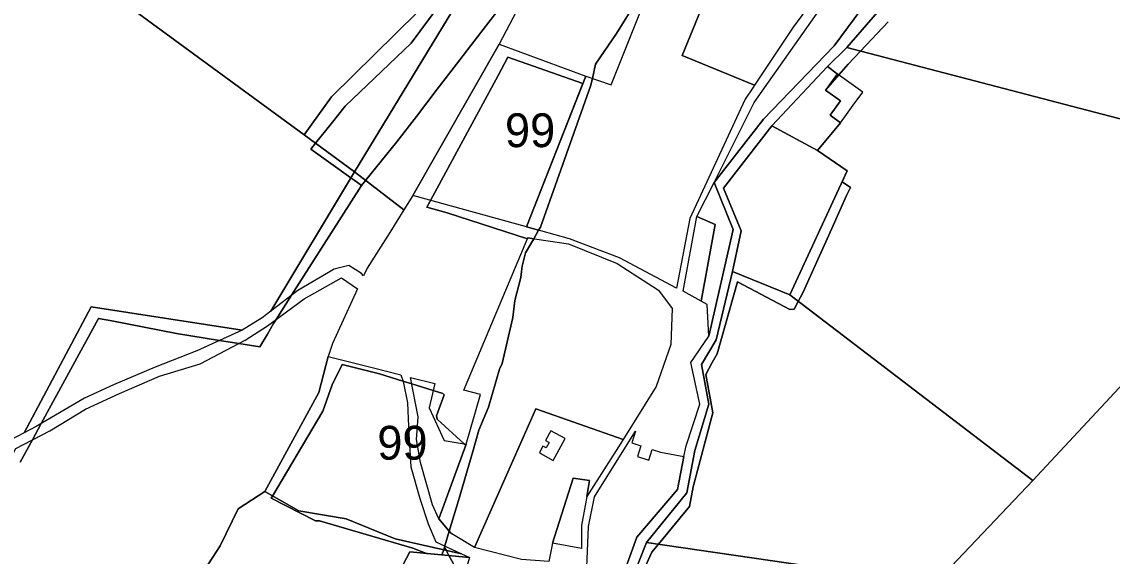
# Model space of a CAD drawing. Extents: x -477304 to -465429, y -1159113 to -1149210.
# Drawn here: x -469682.2 to -469198.1, y -1157150.9 to -1156913.7 of the extents above; entities that cross this region are included whole.
import ezdxf

# ---------------------------------------------------------------- set-up
doc = ezdxf.new("R2010")
doc.units = 0
for name, color, linetype in [('BPEJ_s', 7, 'Continuous'), ('orna_s', 7, 'Continuous'), ('PUPFL_s', 7, 'Continuous'), ('trav_porost_s', 7, 'Continuous'), ('voda_s', 7, 'Continuous')]:
    doc.layers.add(name, color=color, linetype=linetype)

msp = doc.modelspace()

# ---------------------------------------------------------------- linework, layer by layer
at = {"layer": 'BPEJ_s'}
for points in [[(-469497.75, -1156943.69), (-469489.21, -1156932.57), (-469479.88, -1156920.44), (-469469.83, -1156907.35), (-469462.02, -1156897.18), (-469446.62, -1156873), (-469440.73, -1156864.12), (-469435.09, -1156855.61), (-469430.6, -1156848.82), (-469414.58, -1156826.18), (-469402.26, -1156801.08), (-469389.94, -1156775.98), (-469381.32, -1156751.8), (-469374.54, -1156727), (-469369.92, -1156700.97), (-469365.3, -1156674.95), (-469360.68, -1156648.92), (-469356.27, -1156624.07), (-469356.06, -1156622.89), (-469351.44, -1156596.86), (-469346.82, -1156570.84), (-469342.17, -1156548.51), (-469246.37, -1156592.18)], [(-469356.27, -1156624.07), (-469360.68, -1156648.92), (-469365.3, -1156674.95), (-469369.92, -1156700.97), (-469374.54, -1156727), (-469381.32, -1156751.8), (-469389.94, -1156775.98), (-469402.26, -1156801.08), (-469414.58, -1156826.18), (-469430.6, -1156848.82), (-469435.09, -1156855.61), (-469440.73, -1156864.12), (-469446.62, -1156873), (-469462.02, -1156897.18), (-469469.83, -1156907.35), (-469479.88, -1156920.44), (-469489.21, -1156932.57), (-469497.75, -1156943.69), (-469506.96, -1156955.68), (-469515.61, -1156966.95), (-469529.57, -1156984.13), (-469531.37, -1156986.34)], [(-469463.78, -1156826.9), (-469462.55, -1156827.19), (-469458.91, -1156845.53), (-469456.17, -1156859.34), (-469457.02, -1156860.82), (-469462.42, -1156866.07), (-469468.9, -1156872.37), (-469479.01, -1156882.18), (-469509.25, -1156923.21), (-469538.64, -1156951.12), (-469544.88, -1156959), (-469551.72, -1156967.65), (-469553.8, -1156970.29), (-469536.04, -1156983), (-469533.09, -1156985.11), (-469531.37, -1156986.34)], [(-469531.37, -1156986.34), (-469533.09, -1156985.11), (-469536.04, -1156983), (-469553.8, -1156970.29), (-469551.72, -1156967.65), (-469544.88, -1156959), (-469538.64, -1156951.12), (-469509.25, -1156923.21), (-469479.01, -1156882.18)], [(-469399.21, -1156888.33), (-469418.11, -1156918.98), (-469427.41, -1156932.51), (-469428.87, -1156938.85), (-469429.67, -1156942.35), (-469451.94, -1157004.83), (-469452.74, -1157006.25), (-469458.09, -1157004.78), (-469433.03, -1156941.17), (-469466.36, -1156929.45), (-469470.76, -1156937.59), (-469500.73, -1156993.01), (-469501.04, -1156993.58), (-469502.34, -1156995.98), (-469493.39, -1156998.49), (-469457.65, -1157010.04), (-469457.46, -1157009.59), (-469454.83, -1157009.99), (-469455.29, -1157010.8), (-469458.5, -1157016.25), (-469459.98, -1157022.17), (-469460.28, -1157024.59), (-469460.61, -1157027.25), (-469463.36, -1157037.4), (-469464.21, -1157045.01), (-469468.86, -1157065.31), (-469470.13, -1157067.85), (-469474.99, -1157084.77), (-469479.22, -1157094.92), (-469481.87, -1157104.47), (-469488.32, -1157126.14), (-469492.37, -1157139.73), (-469497, -1157134.27), (-469485.06, -1157101.59), (-469485.74, -1157100.98), (-469497.83, -1157090.06), (-469498.04, -1157088.58), (-469494.66, -1157079.27), (-469495.29, -1157078.64), (-469499.56, -1157077.32), (-469509, -1157074.41), (-469512.96, -1157073.19), (-469523.42, -1157069.97), (-469539.91, -1157065.74), (-469544.35, -1157074.83), (-469548.58, -1157086.46), (-469557.58, -1157101.72), (-469570.82, -1157124.15), (-469571.41, -1157125.16), (-469551.76, -1157135.1), (-469550.06, -1157135.1), (-469508.61, -1157147.36), (-469502.55, -1157149.64), (-469495.69, -1157150.28), (-469494.87, -1157147.97), (-469494.52, -1157146.98), (-469493.84, -1157148.21), (-469492.53, -1157150.57), (-469487.26, -1157160.05)], [(-469487.26, -1157160.05), (-469492.53, -1157150.57), (-469493.84, -1157148.21), (-469494.52, -1157146.98), (-469494.33, -1157146.33), (-469492.37, -1157139.73), (-469488.32, -1157126.14), (-469481.87, -1157104.47), (-469479.22, -1157094.92), (-469474.99, -1157084.77), (-469470.13, -1157067.85), (-469468.86, -1157065.31), (-469464.21, -1157045.01), (-469463.36, -1157037.4), (-469460.61, -1157027.25), (-469460.28, -1157024.59), (-469459.98, -1157022.17), (-469458.5, -1157016.25), (-469455.29, -1157010.8), (-469454.83, -1157009.99), (-469452.74, -1157006.25), (-469451.94, -1157004.83), (-469429.67, -1156942.35), (-469428.87, -1156938.85), (-469427.41, -1156932.51), (-469418.11, -1156918.98), (-469399.21, -1156888.33)], [(-469297.57, -1156913.69), (-469309.84, -1156926.69), (-469315.33, -1156932.51), (-469319.43, -1156937.26), (-469325.33, -1156944.09), (-469318.75, -1156948.86), (-469323.32, -1156955.18), (-469318.71, -1156958.52), (-469328.91, -1156970.8), (-469315.73, -1156979.9), (-469317.98, -1156984.74), (-469314.31, -1156987.19), (-469315.97, -1156990.88), (-469322.54, -1157005.46), (-469335.42, -1157034.02), (-469337.44, -1157037.83), (-469339.23, -1157041.21), (-469341.13, -1157041.42), (-469364.5, -1157029.07), (-469373.49, -1157061.08), (-469375.65, -1157064.95), (-469378.56, -1157070.18), (-469375.39, -1157087.31), (-469384.06, -1157120.08), (-469385.75, -1157128.75), (-469399.56, -1157145.53), (-469402.46, -1157149.06)], [(-469385.75, -1157128.75), (-469384.06, -1157120.08), (-469375.39, -1157087.31), (-469378.56, -1157070.18), (-469375.65, -1157064.95), (-469373.49, -1157061.08), (-469364.5, -1157029.07), (-469341.13, -1157041.42), (-469339.23, -1157041.21), (-469337.44, -1157037.83), (-469335.42, -1157034.02), (-469322.54, -1157005.46), (-469315.97, -1156990.88), (-469314.31, -1156987.19), (-469317.98, -1156984.74), (-469315.73, -1156979.9), (-469328.91, -1156970.8), (-469318.71, -1156958.52), (-469323.32, -1156955.18), (-469318.75, -1156948.86), (-469325.33, -1156944.09), (-469319.43, -1156937.26), (-469315.33, -1156932.51), (-469309.84, -1156926.69), (-469297.57, -1156913.69)], [(-469682.91, -1157109.12), (-469677.49, -1157099.21), (-469673.58, -1157092.05), (-469648.12, -1157045.45), (-469642.26, -1157046.49), (-469613.5, -1157051.99), (-469594.41, -1157055.1), (-469585.79, -1157056.5), (-469576.54, -1157058.01), (-469573.16, -1157052.29), (-469570.36, -1157047.55), (-469569.29, -1157045.87), (-469562.38, -1157035.01), (-469531.37, -1156986.34), (-469529.57, -1156984.13), (-469515.61, -1156966.95), (-469506.96, -1156955.68), (-469497.75, -1156943.69)], [(-469531.37, -1156986.34), (-469562.38, -1157035.01), (-469569.29, -1157045.87), (-469570.36, -1157047.55), (-469573.16, -1157052.29), (-469576.54, -1157058.01), (-469585.79, -1157056.5), (-469594.41, -1157055.1), (-469613.5, -1157051.99), (-469642.26, -1157046.49), (-469648.12, -1157045.45), (-469673.58, -1157092.05), (-469677.49, -1157099.21), (-469682.91, -1157109.12)], [(-469408.92, -1157163.39), (-469402.46, -1157149.06), (-469399.56, -1157145.53), (-469385.75, -1157128.75)], [(-469402.46, -1157149.06), (-469408.92, -1157163.39)]]:
    msp.add_lwpolyline(points, dxfattribs=at)
for points in [[(-469452.74, -1157006.25), (-469454.83, -1157009.99), (-469457.46, -1157009.59), (-469457.65, -1157010.04), (-469493.39, -1156998.49), (-469502.34, -1156995.98), (-469501.04, -1156993.58), (-469500.73, -1156993.01), (-469470.76, -1156937.59), (-469466.36, -1156929.45), (-469433.03, -1156941.17), (-469458.09, -1157004.78)], [(-469492.37, -1157139.73), (-469494.33, -1157146.33), (-469494.52, -1157146.98), (-469494.87, -1157147.97), (-469495.69, -1157150.28), (-469502.55, -1157149.64), (-469508.61, -1157147.36), (-469550.06, -1157135.1), (-469551.76, -1157135.1), (-469571.41, -1157125.16), (-469570.82, -1157124.15), (-469557.58, -1157101.72), (-469548.58, -1157086.46), (-469544.35, -1157074.83), (-469539.91, -1157065.74), (-469523.42, -1157069.97), (-469512.96, -1157073.19), (-469509, -1157074.41), (-469499.56, -1157077.32), (-469495.29, -1157078.64), (-469494.66, -1157079.27), (-469498.04, -1157088.58), (-469497.83, -1157090.06), (-469485.74, -1157100.98), (-469485.06, -1157101.59), (-469497, -1157134.27)]]:
    msp.add_lwpolyline(points, close=True, dxfattribs=at)
at = {"layer": 'orna_s'}
for points in [[(-469323.32, -1156955.18), (-469318.71, -1156958.52), (-469328.91, -1156970.8), (-469349.22, -1156959.84), (-469324.49, -1156933.59), (-469320.12, -1156936.76), (-469324.31, -1156942.55), (-469325.39, -1156944.05), (-469318.75, -1156948.86)], [(-469366.71, -1157024.57), (-469362.84, -1157006.54), (-469370.71, -1156987.49), (-469349.22, -1156959.84), (-469328.91, -1156970.8), (-469315.73, -1156979.9), (-469341.26, -1157034.91)], [(-469433.68, -1157137.3), (-469433.66, -1157147.37), (-469446.56, -1157145.08), (-469437.32, -1157116.29), (-469430.07, -1157117.34), (-469431.33, -1157124.32)]]:
    msp.add_lwpolyline(points, close=True, dxfattribs=at)
at = {"layer": 'PUPFL_s'}
for points in [[(-469165.69, -1156964.33), (-469315.95, -1156925.1), (-469302.24, -1156909.44), (-469276.98, -1156846.34), (-469273.68, -1156825.96), (-469252.05, -1156811.55), (-469245.19, -1156799.5), (-469234.98, -1156785.15), (-469214.65, -1156776.79), (-469188.64, -1156765.97), (-469160.55, -1156789.31), (-469117.83, -1156824.8), (-469118.26, -1156825.75)], [(-469118.26, -1156825.75), (-469114.56, -1156826.95), (-469096.16, -1156853.25), (-469070.77, -1156893.28), (-469051.14, -1156916.79), (-469048.87, -1156919.42), (-469055.96, -1156927.02), (-469233.38, -1157117.31), (-469341.26, -1157034.91), (-469315.73, -1156979.9), (-469328.91, -1156970.8), (-469318.71, -1156958.52), (-469316.1, -1156954.91), (-469313.05, -1156950.7), (-469308.86, -1156944.91), (-469320.12, -1156936.76), (-469324.49, -1156933.59), (-469315.95, -1156925.1), (-469165.69, -1156964.33)], [(-469470.31, -1156923.67), (-469508.62, -1156990.83), (-469512.63, -1156997.18), (-469534.46, -1156980.37), (-469458.46, -1156855.16), (-469460.47, -1156844.87), (-469432.65, -1156856.64), (-469429.98, -1156857.77), (-469462.51, -1156909.03)], [(-469556.75, -1156963.94), (-469544.69, -1156947.07), (-469506.54, -1156909.49), (-469480.83, -1156874.07), (-469460.81, -1156854.4), (-469458.46, -1156855.16), (-469534.46, -1156980.37)], [(-469431.73, -1156937.87), (-469458.09, -1157004.78), (-469508.62, -1156990.83), (-469470.31, -1156923.67)], [(-469207.11, -1157239.19), (-469290.45, -1157299.14), (-469300.27, -1157187.74), (-469233.38, -1157117.31), (-469055.96, -1156927.02), (-469034.22, -1156944.02), (-469022.58, -1156951.12), (-469099.3, -1157004.44), (-469054.96, -1157053.31), (-469083.72, -1157100.62), (-469118.32, -1157153.97)], [(-469512.63, -1156997.18), (-469518.8, -1157007.29), (-469528.88, -1157023.05), (-469530.42, -1157026.38), (-469531.31, -1157025.44), (-469537.02, -1157021.94), (-469543.53, -1157023.49), (-469559.63, -1157032.89), (-469571.66, -1157042.19), (-469534.46, -1156980.37)], [(-469404.86, -1157144.76), (-469386.93, -1157122.69), (-469383.32, -1157104.02), (-469377.17, -1157083.36), (-469380.46, -1157065.86), (-469373.83, -1157054.85), (-469366.71, -1157024.57), (-469341.26, -1157034.91), (-469233.38, -1157117.31), (-469300.27, -1157187.74), (-469303.2, -1157159.5)], [(-469669.7, -1157095.16), (-469653.84, -1157085.63), (-469638.73, -1157078.69), (-469621.1, -1157070.92), (-469602.94, -1157065.51), (-469582.94, -1157055.01), (-469573.09, -1157048.69), (-469556.79, -1157036.59), (-469540.27, -1157027.36), (-469533.13, -1157032.28), (-469544.26, -1157056.46), (-469546.1, -1157062.18), (-469550.35, -1157078.16), (-469574.31, -1157122.16), (-469586.06, -1157129.79), (-469594.12, -1157146.33), (-469616.47, -1157180.78), (-469635.84, -1157219.94), (-469637.26, -1157224.58), (-469717.62, -1157164.17), (-469684.87, -1157103.04)], [(-469654.35, -1157080.77), (-469675.76, -1157093.33), (-469681.17, -1157096.13), (-469651.44, -1157040.2), (-469584.41, -1157050.53), (-469604.4, -1157059.66), (-469622.92, -1157067.05), (-469641.52, -1157074.79)], [(-469510.33, -1157096.66), (-469509.53, -1157111.2), (-469505.47, -1157125.31), (-469501.72, -1157136.44), (-469498.3, -1157144.49), (-469486.93, -1157149.77), (-469516.4, -1157143.1), (-469538.11, -1157134.29), (-469559.21, -1157130.78), (-469574.31, -1157122.16), (-469550.35, -1157078.16), (-469546.1, -1157062.18), (-469525.97, -1157067.26), (-469513.93, -1157070.41), (-469512.93, -1157073.28), (-469510.88, -1157082.74)], [(-469509.54, -1157071.56), (-469498.84, -1157074.27), (-469501.36, -1157085.02), (-469494.59, -1157099.47), (-469484.89, -1157101.12), (-469497, -1157134.27), (-469499.9, -1157128.07), (-469505.21, -1157109.32), (-469506.92, -1157099.11), (-469506.23, -1157088.98)], [(-469616.47, -1157180.78), (-469594.12, -1157146.33), (-469586.06, -1157129.79), (-469574.31, -1157122.16), (-469559.21, -1157130.78), (-469538.11, -1157134.29), (-469516.4, -1157143.1), (-469486.93, -1157149.77), (-469483.39, -1157151.42), (-469509.96, -1157148.95), (-469525.89, -1157179.18), (-469529.69, -1157198.78), (-469521.21, -1157204.14), (-469517.34, -1157210.04), (-469548.7, -1157209.94), (-469573.85, -1157204.43), (-469580.57, -1157216.57), (-469569.56, -1157217.21), (-469574.09, -1157229.15), (-469596.75, -1157220.62), (-469611.18, -1157226.62), (-469635.84, -1157219.94)], [(-469456.9, -1157335.57), (-469462.71, -1157338.08), (-469444.18, -1157249.61), (-469447.68, -1157232.8), (-469440.78, -1157224.55), (-469432.83, -1157209.72), (-469421.73, -1157196.38), (-469419.79, -1157178.59), (-469414.2, -1157168.24), (-469404.86, -1157144.76), (-469303.2, -1157159.5), (-469300.27, -1157187.74), (-469380.72, -1157278.05), (-469433.79, -1157332.82)]]:
    msp.add_lwpolyline(points, close=True, dxfattribs=at)
for points in [[(-469696.99, -1156861.3), (-469632.42, -1156908.64), (-469556.75, -1156963.94), (-469534.46, -1156980.37), (-469571.66, -1157042.19), (-469575.41, -1157045.1), (-469584.41, -1157050.53), (-469651.44, -1157040.2), (-469681.17, -1157096.13), (-469694.82, -1157103.19)], [(-469506.54, -1156909.49), (-469544.69, -1156947.07), (-469556.75, -1156963.94), (-469632.42, -1156908.64)]]:
    msp.add_lwpolyline(points, dxfattribs=at)
at = {"layer": 'trav_porost_s'}
for points in [[(-469357.6, -1156942.97), (-469361.01, -1156948.08), (-469385.56, -1157000.99), (-469391.51, -1157031.89), (-469416.77, -1157018.45), (-469439.01, -1157010.02), (-469458.09, -1157004.78), (-469431.73, -1156937.87), (-469420.52, -1156941.69), (-469393.16, -1156873.19), (-469370.7, -1156882.11), (-469370.02, -1156882.39), (-469389.05, -1156928.62), (-469356.88, -1156941.89)], [(-469351.97, -1156890.21), (-469329.47, -1156899.32), (-469327.67, -1156899.85), (-469339.7, -1156916.11), (-469356.88, -1156941.89), (-469389.05, -1156928.62), (-469370.02, -1156882.39), (-469364.57, -1156884.63)], [(-469321.56, -1156924.42), (-469352.85, -1156956.96), (-469374.81, -1156985.07), (-469357.09, -1156949.47), (-469323.74, -1156902.23), (-469309.65, -1156908.45)], [(-469377.84, -1157039.15), (-469380.61, -1157037.63), (-469374.29, -1157003.74), (-469382.44, -1157000.16), (-469374.81, -1156985.07), (-469366.42, -1157005.86), (-469377.21, -1157053.22)], [(-469374.29, -1157003.74), (-469380.61, -1157037.63), (-469388.6, -1157033.25), (-469382.44, -1157000.16)], [(-469457.46, -1157009.59), (-469439.4, -1157012.32), (-469417.86, -1157021.02), (-469399.5, -1157032.86), (-469393.41, -1157040.96), (-469394.01, -1157056.89), (-469400.5, -1157075.6), (-469415.12, -1157099.12), (-469453.92, -1157085.54), (-469481.23, -1157146.97), (-469491.31, -1157140.97), (-469497, -1157134.27), (-469484.89, -1157101.12), (-469478.49, -1157079.12), (-469485.97, -1157077.22), (-469474.65, -1157050.38)], [(-469437.32, -1157116.29), (-469446.56, -1157145.08), (-469448.19, -1157153.28), (-469460.36, -1157152.33), (-469481.23, -1157146.97), (-469453.92, -1157085.54), (-469415.12, -1157099.12), (-469431.33, -1157124.32), (-469430.07, -1157117.34)], [(-469447.35, -1157095.19), (-469449.62, -1157099.46), (-469448.02, -1157100.37), (-469449.39, -1157102.8), (-469450.79, -1157102.02), (-469452.41, -1157104.89), (-469451.02, -1157105.68), (-469446.23, -1157108.38), (-469441, -1157098.56)], [(-469427.9, -1157124.46), (-469409.74, -1157095.45), (-469411.37, -1157100.61), (-469407.28, -1157101.9), (-469408.79, -1157106.67), (-469403.81, -1157108.24), (-469402.3, -1157103.47), (-469398.6, -1157104.63), (-469388.24, -1157106.6), (-469391, -1157121.25), (-469409.05, -1157142.34), (-469417.3, -1157164.89), (-469431.65, -1157162.97), (-469430.64, -1157137.73)], [(-469491.05, -1157177.23), (-469491.73, -1157179.13), (-469506.86, -1157199.68), (-469515.17, -1157203.82), (-469521.21, -1157204.14), (-469529.69, -1157198.78), (-469525.89, -1157179.18), (-469509.96, -1157148.95), (-469483.39, -1157151.42)]]:
    msp.add_lwpolyline(points, close=True, dxfattribs=at)
at = {"layer": 'voda_s'}
for points in [[(-469196.23, -1156698.28), (-469202.19, -1156714.63), (-469202.76, -1156716.2), (-469198.66, -1156734.75), (-469205.15, -1156751.91), (-469232.95, -1156764.87), (-469238.67, -1156772.76), (-469234.98, -1156785.15), (-469245.19, -1156799.5), (-469252.05, -1156811.55), (-469273.68, -1156825.96), (-469276.98, -1156846.34), (-469302.24, -1156909.44), (-469315.95, -1156925.1)], [(-469417.3, -1157164.89), (-469409.05, -1157142.34), (-469391, -1157121.25), (-469388.24, -1157106.6), (-469387.17, -1157101.95), (-469381.09, -1157083.47), (-469385.08, -1157064.89), (-469377.21, -1157053.22), (-469366.42, -1157005.86), (-469374.81, -1156985.07), (-469352.85, -1156956.96), (-469321.56, -1156924.42), (-469309.65, -1156908.45)], [(-469315.95, -1156925.1), (-469324.49, -1156933.59), (-469349.22, -1156959.84), (-469370.71, -1156987.49), (-469362.84, -1157006.54), (-469366.71, -1157024.57), (-469373.83, -1157054.85), (-469380.46, -1157065.86), (-469377.17, -1157083.36), (-469383.32, -1157104.02), (-469386.93, -1157122.69), (-469404.86, -1157144.76), (-469414.2, -1157168.24)]]:
    msp.add_lwpolyline(points, dxfattribs=at)

# ---------------------------------------------------------------- texts
at = {"layer": 'BPEJ_s'}
for p in [(-469467.68, -1156969.35), (-469524.35, -1157108.01)]:
    msp.add_text('99', height=15, dxfattribs=at).set_placement(p)

doc.saveas('drawing.dxf')
